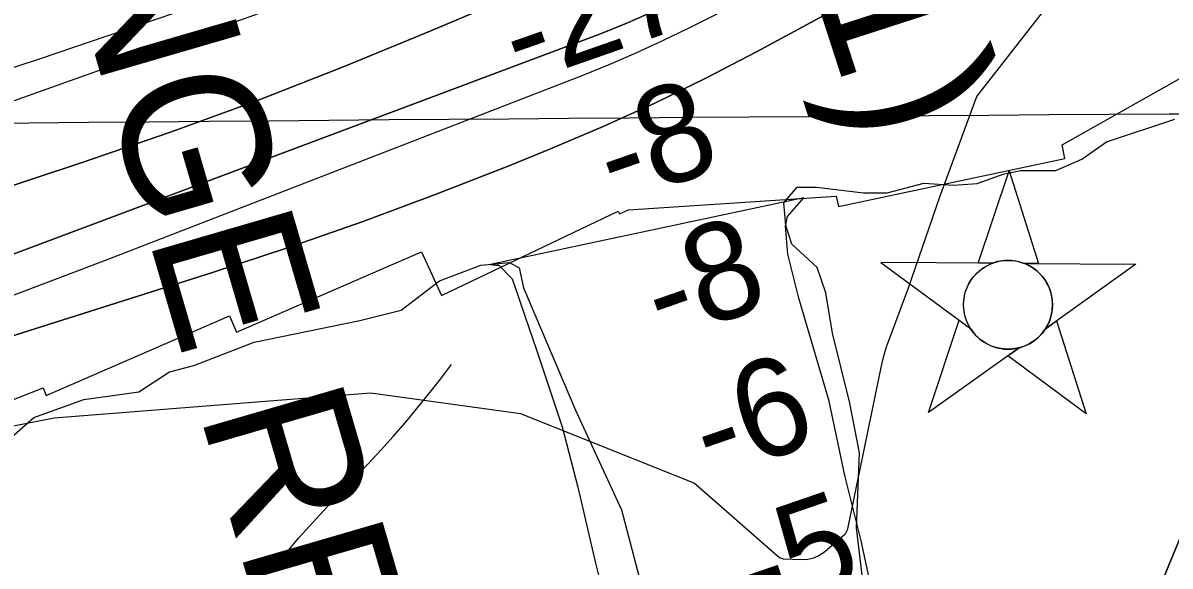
# Model space of a CAD drawing. Extents: x 3567028 to 3605064, y 510945 to 536587.
# Drawn here: x 3600744 to 3601533, y 522362 to 522735 of the extents above; entities that cross this region are included whole.
import ezdxf

# ---------------------------------------------------------------- set-up
doc = ezdxf.new("R2010")
doc.units = 0
for name, color, linetype in [('V-CHAN-NAID', 7, 'Continuous'), ('V-GRID-MAJR', 7, 'Continuous'), ('V-RIVR-EDGE', 7, 'Continuous'), ('V-RIVR-RANG', 7, 'Continuous'), ('V-ROAD-CNTR', 7, 'Continuous'), ('V-RRAP-RVMT', 7, 'Continuous'), ('V-TOPO-DPTH', 7, 'Continuous'), ('V-TOPO-MAJR', 7, 'Continuous'), ('V-TOPO-MINR', 7, 'Continuous'), ('V-TOPO-SHOR', 7, 'Continuous'), ('V-TOPO-WATR', 7, 'Continuous')]:
    doc.layers.add(name, color=color, linetype=linetype)

msp = doc.modelspace()

# ---------------------------------------------------------------- linework, layer by layer
at = {"layer": 'V-CHAN-NAID'}
for points in [[(3601410.318, 522569.70600000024), (3601400.731, 522569.77400000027), (3601421.857, 522633.25800000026), (3601442.0810000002, 522569.48100000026), (3601432.494, 522569.54900000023), (3601430.917, 522570.12700000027), (3601428.822, 522570.74700000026), (3601426.782, 522571.19800000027), (3601424.7460000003, 522571.5060000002), (3601423.579, 522571.6200000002), (3601422.045, 522571.70100000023), (3601420.323, 522571.69900000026), (3601418.953, 522571.62900000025), (3601417.0470000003, 522571.42800000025), (3601415.681, 522571.20900000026), (3601413.897, 522570.82500000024), (3601412.367, 522570.40500000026), (3601411.335, 522570.07400000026)], [(3601410.318, 522569.70600000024), (3601333.827, 522570.24800000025), (3601395.392, 522524.8490000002), (3601394.279, 522526.75800000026), (3601393.469, 522528.38600000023), (3601392.644, 522530.3540000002), (3601391.948, 522532.4080000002), (3601391.583, 522533.73100000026), (3601391.222, 522535.35700000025), (3601390.978, 522536.80200000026), (3601390.79, 522538.40000000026), (3601390.681, 522540.13600000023), (3601390.669, 522541.71700000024), (3601390.776, 522543.79100000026), (3601390.9590000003, 522545.4090000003), (3601391.3510000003, 522547.61200000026), (3601391.832, 522549.53500000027), (3601392.435, 522551.42200000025), (3601393.09, 522553.10100000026), (3601393.8170000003, 522554.68900000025), (3601394.631, 522556.2240000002), (3601395.6920000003, 522557.96100000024), (3601396.723, 522559.4310000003), (3601397.723, 522560.70000000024), (3601398.725, 522561.84600000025), (3601400.034, 522563.18300000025), (3601401.085, 522564.1480000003), (3601402.802, 522565.5450000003), (3601404.014, 522566.41500000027), (3601405.701, 522567.4850000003), (3601407.432, 522568.4300000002), (3601408.878, 522569.11400000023)], [(3601432.494, 522569.54900000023), (3601508.986, 522569.0060000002), (3601446.7830000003, 522524.48400000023), (3601447.694, 522525.97300000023), (3601448.6720000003, 522527.82000000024), (3601449.387, 522529.40500000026), (3601450.126, 522531.3600000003), (3601450.671, 522533.14500000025), (3601451.069, 522534.7840000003), (3601451.43, 522536.7940000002), (3601451.616, 522538.36700000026), (3601451.74, 522540.57300000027), (3601451.71, 522542.63500000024), (3601451.522, 522544.8550000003), (3601451.256, 522546.61300000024), (3601450.765, 522548.84500000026), (3601450.125, 522550.9850000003), (3601449.375, 522552.96700000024), (3601448.727, 522554.41000000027), (3601447.72, 522556.32600000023), (3601446.6580000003, 522558.04800000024), (3601445.444, 522559.75000000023), (3601444.183, 522561.2890000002), (3601442.911, 522562.65500000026), (3601441.279, 522564.18700000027), (3601439.536, 522565.5990000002), (3601437.853, 522566.77600000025), (3601435.966, 522567.9080000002), (3601434.494, 522568.6690000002)], [(3601428.752, 522511.57800000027), (3601366.549, 522467.0560000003), (3601387.6750000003, 522530.5390000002), (3601395.392, 522524.8490000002), (3601396.0270000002, 522523.88500000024), (3601397.41, 522522.02600000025), (3601398.623, 522520.6100000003), (3601400.089, 522519.10700000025), (3601401.478, 522517.85600000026), (3601402.932, 522516.70000000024), (3601404.335, 522515.7130000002), (3601406.0130000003, 522514.67700000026), (3601407.727, 522513.76600000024), (3601409.518, 522512.95500000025), (3601410.964, 522512.39900000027), (3601412.592, 522511.8700000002), (3601414.818, 522511.3060000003), (3601416.35, 522511.01900000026), (3601418.375, 522510.7620000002), (3601419.912, 522510.6580000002), (3601421.773, 522510.63600000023), (3601423.4620000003, 522510.71400000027), (3601425.1720000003, 522510.89000000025), (3601427.074, 522511.20100000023)], [(3601446.7830000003, 522524.48400000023), (3601454.579, 522530.06500000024), (3601474.8030000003, 522466.28800000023), (3601420.955, 522505.99800000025), (3601428.752, 522511.57800000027), (3601430.418, 522512.05400000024), (3601432.0300000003, 522512.61400000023), (3601434.188, 522513.5280000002), (3601435.923, 522514.41200000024), (3601437.789, 522515.52600000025), (3601439.528, 522516.73800000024), (3601441.08, 522517.98300000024), (3601442.367, 522519.15100000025), (3601443.751, 522520.57100000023), (3601444.955, 522521.97300000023), (3601446.074, 522523.44500000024)]]:
    msp.add_lwpolyline(points, close=True, dxfattribs=at)
msp.add_circle((3601421.2039966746, 522541.1721550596), 30.540600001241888, dxfattribs=at)
at = {"layer": 'V-GRID-MAJR'}
msp.add_spline([(3571178.42, 522409.74700000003), (3576457.305, 522452.36100000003), (3581736.185, 522495.743), (3587015.058, 522539.892), (3592293.9250000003, 522584.81), (3597572.785, 522630.495), (3602851.6380000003, 522676.94800000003), (3602851.639, 522676.94800000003)], degree=3, dxfattribs=at)
at = {"layer": 'V-RIVR-EDGE'}
for points in [[(3601322.3883106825, 522343.90194440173), (3601317.093767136, 522387.7388804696), (3601319.022396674, 522439.3622019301), (3601312.5034563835, 522473.5969394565), (3601300.6157512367, 522521.6524649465), (3601295.8814511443, 522549.27919661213), (3601289.921269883, 522566.70340677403), (3601272.5519834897, 522582.95517510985), (3601268.380895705, 522595.57234829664), (3601267.2188448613, 522611.1837141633), (3601276.250408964, 522621.9672610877), (3601289.4575141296, 522621.9346037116), (3601321.866047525, 522618.25250692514), (3601338.074767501, 522618.2124274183), (3601363.304660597, 522624.7536341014), (3601383.712672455, 522623.5025176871), (3601399.9243612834, 522624.6630841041), (3601418.550701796, 522631.22061947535), (3601429.9627757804, 522633.5937072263), (3601453.9756942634, 522633.534330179), (3601472.004680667, 522641.2939958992), (3601488.8434121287, 522653.2588912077), (3601535.707198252, 522668.75150297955)], [(3600732.5217069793, 522446.8157159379), (3600751.773605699, 522463.5772572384), (3600786.023187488, 522476.0994271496), (3600823.8568939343, 522481.4088149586), (3600844.90233941, 522495.1642881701), (3600861.7217733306, 522499.32498497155), (3600903.1841372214, 522515.43127954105), (3600975.8603262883, 522530.25973802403), (3601004.0933186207, 522537.3938455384), (3601030.557999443, 522557.73951149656), (3601058.7998983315, 522568.47555678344), (3601078.615009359, 522570.22753960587), (3601085.2096553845, 522566.6092731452), (3601088.1771283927, 522552.7944228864), (3601123.988686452, 522468.66014262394), (3601155.636578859, 522400.14465035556), (3601172.2882726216, 522336.4688524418)]]:
    msp.add_lwpolyline(points, dxfattribs=at)
at = {"layer": 'V-ROAD-CNTR'}
msp.add_lwpolyline([(3600915.617, 522359.05700000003), (3600924.696, 522370.031), (3600933.949, 522380.856), (3600943.376, 522391.533), (3600952.971, 522402.055), (3600962.733, 522412.422), (3600972.662, 522422.63300000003), (3600981.4990000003, 522431.82300000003), (3600990.179, 522441.16000000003), (3600998.696, 522450.646), (3601007.052, 522460.27400000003), (3601015.242, 522470.043), (3601023.2660000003, 522479.949), (3601031.12, 522489.99), (3601038.802, 522500.16500000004)], dxfattribs=at)
at = {"layer": 'V-RRAP-RVMT'}
for p, q in [((3601458.2860000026, 522651.14), (3601563.9410000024, 522710.831)), ((3601460.1530000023, 522641.663), (3601458.2860000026, 522651.14)), ((3601304.645000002, 522608.70000000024), (3601460.1530000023, 522641.66300000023)), ((3601160.3150000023, 522606.52700000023), (3601303.1550000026, 522615.7400000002)), ((3601303.1550000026, 522615.7400000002), (3601304.645000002, 522608.70000000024)), ((3601154.1900000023, 522603.60500000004), (3601160.3150000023, 522606.52700000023)), ((3601031.973000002, 522547.5330000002), (3601153.3270000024, 522605.45300000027)), ((3601153.3270000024, 522605.45300000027), (3601154.1900000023, 522603.60500000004)), ((3600891.0530000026, 522522.39500000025), (3601018.0230000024, 522577.505)), ((3601018.0230000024, 522577.505), (3601031.973000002, 522547.5330000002)), ((3600760.314000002, 522478.87200000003), (3600886.140000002, 522533.625)), ((3600886.140000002, 522533.625), (3600891.053000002, 522522.39500000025)), ((3600637.5730000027, 522436.60800000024), (3600758.0360000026, 522484.099)), ((3600758.0360000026, 522484.099), (3600760.314000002, 522478.87200000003))]:
    msp.add_line(p, q, dxfattribs=at)
at = {"layer": 'V-TOPO-DPTH'}
for points in [[(3599923.764365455, 522353.82657799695), (3600784.2900860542, 522638.73586575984), (3600845.002862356, 522659.684330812), (3600905.336621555, 522681.6353035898), (3600965.1018551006, 522705.090037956), (3601024.488071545, 522729.5472800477), (3601078.4434655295, 522752.5623665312), (3601110.390295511, 522766.6385058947), (3601142.101412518, 522781.21195786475), (3601173.458960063, 522796.5313787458), (3601204.580794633, 522812.3481122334), (3601509.23421999, 522971.74151499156), (3601639.350992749, 523041.4583482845), (3601768.513918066, 523112.86121111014), (3601896.2460722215, 523186.79311823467), (3602023.024378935, 523262.41105489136), (3602273.1905108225, 523414.983826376), (3602274.1667503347, 523415.5857372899), (3602277.0677219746, 523417.43535312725), (3602841.786062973, 523787.4160057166), (3602842.207549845, 523739.91155894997)], [(3602841.786062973, 523787.4160057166), (3602277.0677219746, 523417.43535312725), (3602274.1667503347, 523415.5857372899), (3602273.1905108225, 523414.983826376), (3602023.024378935, 523262.41105489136), (3601896.2460722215, 523186.79311823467), (3601768.513918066, 523112.86121111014), (3601639.350992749, 523041.4583482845), (3601509.23421999, 522971.74151499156), (3601204.580794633, 522812.3481122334), (3601173.458960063, 522796.5313787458), (3601142.101412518, 522781.21195786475), (3601110.390295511, 522766.6385058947), (3601078.4434655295, 522752.5623665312), (3601024.488071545, 522729.5472800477), (3600965.1018551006, 522705.090037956), (3600905.336621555, 522681.6353035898), (3600845.002862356, 522659.684330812), (3600784.2900860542, 522638.73586575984), (3599923.764365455, 522353.82657799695)], [(3601483.4515659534, 522263.91945797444), (3601515.658016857, 522323.3956104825), (3601559.904139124, 522430.1408315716), (3601623.046275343, 522555.69602748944), (3601679.9519094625, 522700.1233437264), (3601768.2203448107, 522823.1021829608), (3601916.900072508, 522983.6450409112), (3602122.5488153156, 523136.13582275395), (3602169.8011452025, 523164.54461862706), (3602216.603696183, 523193.68846161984), (3602263.106394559, 523223.32233602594), (3602307.2969912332, 523251.970894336), (3602331.2957086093, 523267.9098213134), (3602355.0498164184, 523284.1971520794), (3602378.437009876, 523301.00708852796), (3602401.579593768, 523318.16542876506), (3602842.978024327, 523653.0738268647), (3602842.5103724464, 523705.781385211)], [(3602842.978024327, 523653.0738268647), (3602401.579593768, 523318.16542876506), (3602378.437009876, 523301.00708852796), (3602355.0498164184, 523284.1971520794), (3602331.2957086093, 523267.9098213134), (3602307.2969912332, 523251.970894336), (3602263.106394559, 523223.32233602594), (3602216.603696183, 523193.68846161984), (3602169.8011452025, 523164.54461862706), (3602122.5488153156, 523136.13582275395), (3601916.900072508, 522983.6450409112), (3601768.2203448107, 522823.1021829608), (3601679.9519094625, 522700.1233437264), (3601623.046275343, 522555.69602748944), (3601559.904139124, 522430.1408315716), (3601515.658016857, 522323.3956104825), (3601483.4515659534, 522263.91945797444)], [(3602322.0243552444, 523317.8325765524), (3602064.417769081, 523167.8353023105), (3601930.557425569, 523090.72715744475), (3601796.225957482, 523014.4578973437), (3601661.1878025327, 522939.4469643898), (3601525.678523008, 522865.27491620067), (3601248.355507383, 522715.15939420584), (3601213.6215682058, 522697.09854795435), (3601178.5175117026, 522679.8224397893), (3601142.8582792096, 522663.7234387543), (3601106.8289293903, 522648.4091758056), (3601078.776584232, 522637.0328307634), (3601028.226720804, 522617.2193089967), (3600977.3891680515, 522598.2032415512), (3600926.120081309, 522580.3833555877), (3600874.563305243, 522563.3609239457), (3599936.6056853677, 522265.8182492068)], [(3602322.0243552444, 523317.8325765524), (3602064.417769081, 523167.8353023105), (3601930.557425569, 523090.72715744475), (3601796.225957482, 523014.4578973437), (3601661.1878025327, 522939.4469643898), (3601525.678523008, 522865.27491620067), (3601248.355507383, 522715.15939420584), (3601213.6215682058, 522697.09854795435), (3601178.5175117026, 522679.8224397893), (3601142.8582792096, 522663.7234387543), (3601106.8289293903, 522648.4091758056), (3601078.776584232, 522637.0328307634), (3601028.226720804, 522617.2193089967), (3600977.3891680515, 522598.2032415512), (3600926.120081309, 522580.3833555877), (3600874.563305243, 522563.3609239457), (3599936.6056853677, 522265.8182492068)], [(3600220.8276950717, 522382.1986775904), (3601141.0733782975, 522727.4767850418), (3601149.649195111, 522730.8267396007), (3601158.160171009, 522734.3284574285), (3601166.573885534, 522738.0578201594), (3601174.9227591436, 522741.9389461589), (3601287.7089012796, 522796.2266059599), (3601352.12037959, 522827.9106539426), (3601416.1564394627, 522860.3209827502), (3601479.6293716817, 522893.82073279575), (3601542.7268854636, 522928.04676366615), (3601684.8955963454, 523006.7429997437), (3601757.4551698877, 523046.9836831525), (3601829.9716166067, 523087.3017886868), (3601902.4233730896, 523127.7360274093), (3601974.832002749, 523168.2476882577), (3602023.854918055, 523195.7269426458)], [(3602023.854918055, 523195.7269426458), (3601974.832002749, 523168.2476882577), (3601902.4233730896, 523127.7360274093), (3601829.9716166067, 523087.3017886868), (3601757.4551698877, 523046.9836831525), (3601684.8955963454, 523006.7429997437), (3601542.7268854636, 522928.04676366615), (3601479.6293716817, 522893.82073279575), (3601416.1564394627, 522860.3209827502), (3601352.12037959, 522827.9106539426), (3601287.7089012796, 522796.2266059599), (3601174.9227591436, 522741.9389461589), (3601166.573885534, 522738.0578201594), (3601158.160171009, 522734.3284574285), (3601149.649195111, 522730.8267396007), (3601141.0733782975, 522727.4767850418), (3600220.8276950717, 522382.1986775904)], [(3599936.8076743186, 522395.81834650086), (3601104.6958794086, 522812.5461713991), (3601117.034368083, 522817.1670022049), (3601129.2675883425, 522822.0405378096), (3601141.3429059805, 522827.2931306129), (3601153.3129552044, 522832.7984282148), (3601353.7480910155, 522928.79847254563), (3601429.2081326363, 522966.458226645), (3601503.7929431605, 523005.7172598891), (3601577.064907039, 523047.37521184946), (3601649.4616398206, 523090.6324429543), (3601693.721476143, 523118.06219991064), (3601743.295676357, 523148.86228900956), (3601792.8237571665, 523179.7361791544)], [(3599936.8076743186, 522395.81834650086), (3601104.6958794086, 522812.5461713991), (3601117.034368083, 522817.1670022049), (3601129.2675883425, 522822.0405378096), (3601141.3429059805, 522827.2931306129), (3601153.3129552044, 522832.7984282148), (3601353.7480910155, 522928.79847254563), (3601429.2081326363, 522966.458226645), (3601503.7929431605, 523005.7172598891), (3601577.064907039, 523047.37521184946), (3601649.4616398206, 523090.6324429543), (3601693.721476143, 523118.06219991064), (3601743.295676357, 523148.86228900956), (3601792.8237571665, 523179.7361791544)]]:
    msp.add_lwpolyline(points, dxfattribs=at)
at = {"layer": 'V-TOPO-MAJR'}
msp.add_lwpolyline([(3600663.954298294, 522680.14663836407), (3600756.414711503, 522710.53081325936), (3600848.5598806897, 522741.85802012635), (3600940.494887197, 522773.8139149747), (3601116.26293896, 522835.91772463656), (3601120.1308306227, 522837.35465616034), (3601123.964897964, 522838.87314157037), (3601127.7482288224, 522840.5139578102), (3601131.4977353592, 522842.2363279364), (3601196.7735476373, 522873.5007865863), (3601219.1549947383, 522884.6927361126), (3601241.2628584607, 522896.3814956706), (3601262.9603471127, 522908.81547027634), (3601284.384252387, 522921.74625491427), (3601305.585282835, 522935.077719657), (3601326.763464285, 522948.445281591), (3601347.907372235, 522961.8669893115), (3601369.028431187, 522975.3247942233), (3601513.9826602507, 523067.94692062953), (3601608.118476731, 523126.8088838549), (3601702.993345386, 523184.42664467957)], dxfattribs=at)
at = {"layer": 'V-TOPO-MINR'}
for points in [[(3599923.764365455, 522353.82657799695), (3600784.2900860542, 522638.73586575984), (3600845.002862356, 522659.684330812), (3600905.336621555, 522681.6353035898), (3600965.1018551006, 522705.090037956), (3601024.488071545, 522729.5472800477), (3601078.4434655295, 522752.5623665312), (3601110.390295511, 522766.6385058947), (3601142.101412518, 522781.21195786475), (3601173.458960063, 522796.5313787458), (3601204.580794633, 522812.3481122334), (3601509.23421999, 522971.74151499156), (3601639.350992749, 523041.4583482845), (3601768.513918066, 523112.86121111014), (3601896.2460722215, 523186.79311823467), (3602023.024378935, 523262.41105489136), (3602273.1905108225, 523414.983826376), (3602274.1667503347, 523415.5857372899), (3602277.0677219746, 523417.43535312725), (3602841.786062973, 523787.4160057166)], [(3601352.780124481, 522552.7195638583), (3601374.3804641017, 522615.3952308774), (3601399.683945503, 522684.4738931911), (3601465.236754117, 522768.5383898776), (3601802.25181956, 522984.5312206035), (3601892.9663033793, 523036.80631462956), (3601983.245385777, 523089.81272295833), (3602072.871366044, 523143.9161027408), (3602162.0619448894, 523198.7507968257), (3602316.8644180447, 523295.2295801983), (3602328.245616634, 523302.4943911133), (3602339.5182919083, 523309.9201405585), (3602350.6281822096, 523317.5872977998), (3602361.6295491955, 523325.41539357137), (3602693.304321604, 523566.85191250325), (3602794.885494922, 523641.8962437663), (3602842.757204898, 523677.96168348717)], [(3599936.6056853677, 522265.8182492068), (3600874.563305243, 522563.3609239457), (3600926.120081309, 522580.3833555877), (3600977.3891680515, 522598.2032415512), (3601028.226720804, 522617.2193089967), (3601078.776584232, 522637.0328307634), (3601106.8289293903, 522648.4091758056), (3601142.8582792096, 522663.7234387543), (3601178.5175117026, 522679.8224397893), (3601213.6215682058, 522697.09854795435), (3601248.355507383, 522715.15939420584), (3601525.678523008, 522865.27491620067), (3601661.1878025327, 522939.4469643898), (3601796.225957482, 523014.4578973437), (3601930.557425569, 523090.72715744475), (3602064.417769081, 523167.8353023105), (3602322.0243552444, 523317.8325765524)], [(3600655.9171015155, 522516.9484930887), (3600802.9003085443, 522572.4748468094), (3601128.4671765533, 522698.8934215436), (3601147.131453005, 522706.4504567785), (3601165.639569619, 522714.3589260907), (3601183.9134464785, 522722.7945465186), (3601202.0311635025, 522731.58160102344), (3601387.1223651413, 522824.651045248), (3601497.294784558, 522880.9416621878), (3601606.969321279, 522938.17160202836), (3601715.8970339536, 522996.81052621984), (3601824.3268639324, 523056.3887733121), (3602253.416205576, 523295.7714224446)], [(3600220.8276950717, 522382.1986775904), (3601141.0733782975, 522727.4767850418), (3601149.649195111, 522730.8267396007), (3601158.160171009, 522734.3284574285), (3601166.573885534, 522738.0578201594), (3601174.9227591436, 522741.9389461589), (3601287.7089012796, 522796.2266059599), (3601352.12037959, 522827.9106539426), (3601416.1564394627, 522860.3209827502), (3601479.6293716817, 522893.82073279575), (3601542.7268854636, 522928.04676366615), (3601684.8955963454, 523006.7429997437), (3601757.4551698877, 523046.9836831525), (3601829.9716166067, 523087.3017886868), (3601902.4233730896, 523127.7360274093), (3601974.832002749, 523168.2476882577), (3602023.854918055, 523195.7269426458)], [(3599936.8076743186, 522395.81834650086), (3601104.6958794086, 522812.5461713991), (3601117.034368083, 522817.1670022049), (3601129.2675883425, 522822.0405378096), (3601141.3429059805, 522827.2931306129), (3601153.3129552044, 522832.7984282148), (3601353.7480910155, 522928.79847254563), (3601429.2081326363, 522966.458226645), (3601503.7929431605, 523005.7172598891), (3601577.064907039, 523047.37521184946), (3601649.4616398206, 523090.6324429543), (3601693.721476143, 523118.06219991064), (3601743.295676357, 523148.86228900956), (3601792.8237571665, 523179.7361791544)], [(3601205.680752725, 522418.5530629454), (3601262.8189604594, 522368.4572300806), (3601264.5529106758, 522367.20094464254), (3601266.552293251, 522366.6004872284), (3601279.2492873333, 522365.97360025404), (3601283.62279395, 522366.272213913), (3601287.783019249, 522367.18893781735), (3601291.6233225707, 522369.03282709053), (3601295.2503445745, 522371.49482660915), (3601308.7118050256, 522383.1558977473), (3601309.7197613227, 522384.23386532), (3601311.0321889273, 522386.88586006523), (3601311.418927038, 522388.32796641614), (3601334.1090879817, 522498.10372597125), (3601334.5404487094, 522500.1425407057), (3601335.447534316, 522504.2102771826), (3601336.445411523, 522508.25471597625), (3601337.661459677, 522512.2332563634), (3601338.355355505, 522514.19627969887), (3601352.780124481, 522552.7195638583)], [(3600532.568267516, 522417.81680634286), (3600765.7943434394, 522463.532268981), (3600983.234125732, 522480.59418883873), (3601086.2432484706, 522466.511230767), (3601205.680752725, 522418.5530629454)]]:
    msp.add_lwpolyline(points, dxfattribs=at)
at = {"layer": 'V-TOPO-SHOR'}
for points in [[(3601280.8310000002, 522614.732), (3601065.611, 522568.83400000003), (3601069.293, 522568.39), (3601071.241, 522568.332), (3601080.471, 522559.065), (3601084.469, 522546.994), (3601089.666, 522532.10500000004)], [(3601330.147, 522333.378), (3601320.183, 522378.837), (3601309.0130000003, 522423.897), (3601298.257, 522474.99100000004), (3601277.488, 522545.806), (3601269.909, 522575.982), (3601268.338, 522595.286), (3601269.708, 522601.852), (3601280.8310000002, 522614.732)], [(3601089.666, 522532.10500000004), (3601096.861, 522510.777), (3601114.853, 522457.259), (3601125.627, 522415.818), (3601137.588, 522363.518), (3601153.9450000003, 522298.34)]]:
    msp.add_lwpolyline(points, dxfattribs=at)
at = {"layer": 'V-TOPO-WATR'}
msp.add_lwpolyline([(3601483.4515659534, 522263.91945797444), (3601515.658016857, 522323.3956104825), (3601559.904139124, 522430.1408315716), (3601623.046275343, 522555.69602748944), (3601679.9519094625, 522700.1233437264), (3601768.2203448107, 522823.1021829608), (3601916.900072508, 522983.6450409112), (3602122.5488153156, 523136.13582275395), (3602169.8011452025, 523164.54461862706), (3602216.603696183, 523193.68846161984), (3602263.106394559, 523223.32233602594), (3602307.2969912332, 523251.970894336), (3602331.2957086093, 523267.9098213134), (3602355.0498164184, 523284.1971520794), (3602378.437009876, 523301.00708852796), (3602401.579593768, 523318.16542876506), (3602842.978024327, 523653.0738268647)], dxfattribs=at)

# ---------------------------------------------------------------- texts
at = {"layer": 'V-CHAN-NAID'}
for s, height, rotation, p in [('DAVIS CREVASSE RANGE REAR', 100.00000200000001, 286.2456330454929, (3600385.092519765, 524115.20415294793)), ('RANGE FRONT (118.1)', 100.000002, 287.9388938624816, (3600880.676141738, 524013.6892261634))]:
    msp.add_text(s, height=height, rotation=rotation, dxfattribs=at).set_placement(p)
at = {"layer": 'V-RIVR-RANG'}
for s, height, rotation, p in [('-27', 67.00000000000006, 19.266416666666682, (3601085.9356476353, 522692.67238298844)), ('-8', 67.00000000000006, 19.266416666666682, (3601151.068483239, 522609.50619204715)), ('-8', 67.00000000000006, 19.266416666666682, (3601183.8314832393, 522515.0261920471)), ('-6', 67, 18.97832571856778, (3601216.851099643, 522420.89842241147)), ('-5', 67, 18.97832571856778, (3601248.1174541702, 522325.9027192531))]:
    msp.add_text(s, height=height, rotation=rotation, dxfattribs=at).set_placement(p)

doc.saveas('drawing.dxf')
